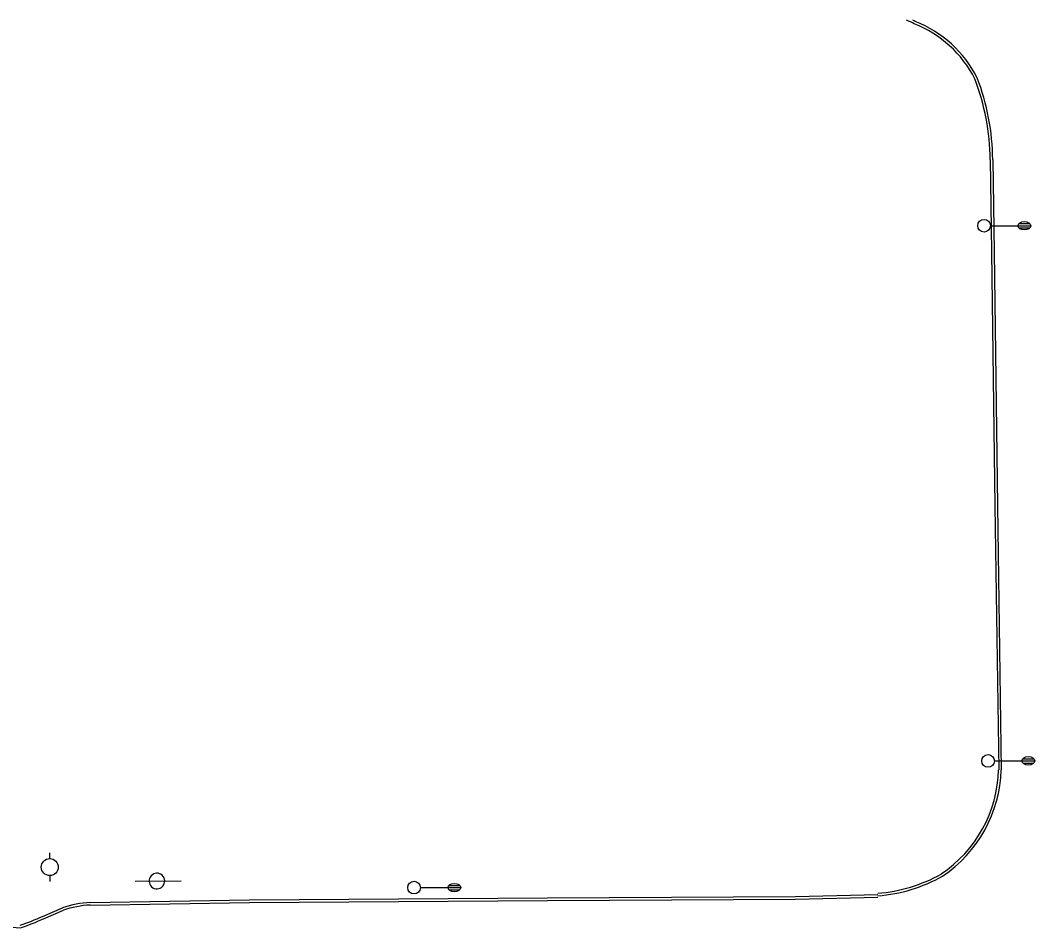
# Model space of a CAD drawing. Extents: x 2145380 to 2156929, y 139568 to 149130.
# Drawn here: x 2147292.3 to 2147531.4, y 143448.3 to 143662.4 of the extents above; entities that cross this region are included whole.
import ezdxf

# ---------------------------------------------------------------- set-up
doc = ezdxf.new("R2010")
doc.units = 0
for name, color, linetype in [('TOPO_Curb Back', 7, 'Continuous'), ('TOPO_Light Pole', 7, 'Continuous'), ('TOPO_Power Pole', 7, 'Continuous'), ('TOPO_Sign', 7, 'Continuous')]:
    doc.layers.add(name, color=color, linetype=linetype)

# ---------------------------------------------------------------- blocks, each defined once
blk = doc.blocks.new('LP')
at = {"layer": 'TOPO_Light Pole'}
blk.add_line((3.81, 0), (20.32, 0), dxfattribs=at)
for points in [[(20.32, 0), (27.94, 0)], [(20.32, 0), (23.5, 0)], [(20.83, 1.27), (27.43, 1.27)], [(20.83, 1.27), (23.5, 1.27)], [(23.71, 1.27), (27.43, 1.27)], [(23.71, 0), (27.94, 0)], [(20.83, -1.27), (27.43, -1.27)], [(20.83, -1.27), (23.5, -1.27)], [(23.71, -1.27), (27.43, -1.27)]]:
    blk.add_lwpolyline(points, dxfattribs=at)
blk.add_circle((0, 0), 3.81, dxfattribs=at)
blk.add_ellipse((24.13, 0), major_axis=(3.81, 0), ratio=0.666667, dxfattribs=at)
blk = doc.blocks.new('POWPOL')
at = {"layer": 'TOPO_Power Pole'}
for p, q in [((0, 10.2), (0, 17.3)), ((0, -10.2), (0, -17.3))]:
    blk.add_line(p, q, dxfattribs=at)
blk.add_circle((0, 0), 10.2, dxfattribs=at)

msp = doc.modelspace()

# ---------------------------------------------------------------- linework, layer by layer
at = {"layer": 'TOPO_Curb Back'}
for points in [[(2147520.96, 143629.47), (2147521.28, 143607.76), (2147522.07, 143547.88), (2147522.95, 143485.6)], [(2147521.56, 143629.48), (2147521.88, 143607.77), (2147522.67, 143547.89), (2147523.55, 143485.59)], [(2147308.78, 143454.28), (2147346.34, 143454.89), (2147416.57, 143455.35), (2147475.05, 143455.69), (2147494.46, 143456.16)], [(2147308.8, 143453.68), (2147346.34, 143454.29), (2147416.58, 143454.75), (2147475.06, 143455.09), (2147494.47, 143455.56)], [(2147297.53, 143451.01), (2147302.24, 143453.04)], [(2147297.77, 143450.46), (2147302.46, 143452.48)]]:
    msp.add_lwpolyline(points, dxfattribs=at)
for centre, radius, start, end in [((2147491.57, 143638.9), 25.4, 63.1369, 67.5811), ((2147491.57, 143638.9), 25.99, 63.1986, 64.6293), ((2147493.05, 143636.19), 27.27, 27.0684, 68.4823), ((2147493.05, 143636.19), 27.87, 27.003, 68.4247), ((2147466.28, 143628.99), 54.68, 0.5004, 21.0123), ((2147466.28, 143628.99), 55.28, 0.5022, 21.0451), ((2147492.27, 143486.46), 30.68, 303.9374, 358.3833), ((2147492.27, 143486.46), 31.28, 303.8919, 358.4067), ((2147491.51, 143493.03), 36.69, 274.5754, 299.1976), ((2147491.51, 143493.03), 37.29, 274.5754, 299.2358), ((2147310.12, 143429.44), 24.88, 93.0868, 108.4568), ((2147310.12, 143429.44), 24.28, 93.1134, 108.3975), ((2147276.24, 143497.18), 50.84, 288.4111, 294.7559), ((2147276.24, 143497.18), 51.44, 288.285, 294.7473), ((2147296.35, 143527.68), 79.45, 260.9739, 267.1385)]:
    msp.add_arc(centre, radius, start, end, dxfattribs=at)
at = {"layer": 'TOPO_Sign'}
msp.add_lwpolyline([(2147319.37, 143459.33), (2147330.25, 143459.39)], dxfattribs=at)
for start, end in [(47.4196, 227.4196), (227.4196, 47.4196)]:
    msp.add_arc((2147324.51, 143459.35), 1.84, start, end, dxfattribs=at)

# ---------------------------------------------------------------- block references
at = {"layer": 'TOPO_Light Pole', "xscale": 0.39370000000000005, "yscale": 0.3937000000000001}
for p in [(2147519.52, 143613.92), (2147520.45, 143487.69), (2147385.14, 143457.79)]:
    msp.add_blockref('LP', p, dxfattribs=at)
at = {"layer": 'TOPO_Power Pole', "xscale": 0.19685000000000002, "yscale": 0.19685000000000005}
msp.add_blockref('POWPOL', (2147299.24, 143462.63), dxfattribs=at)

doc.saveas('drawing.dxf')
